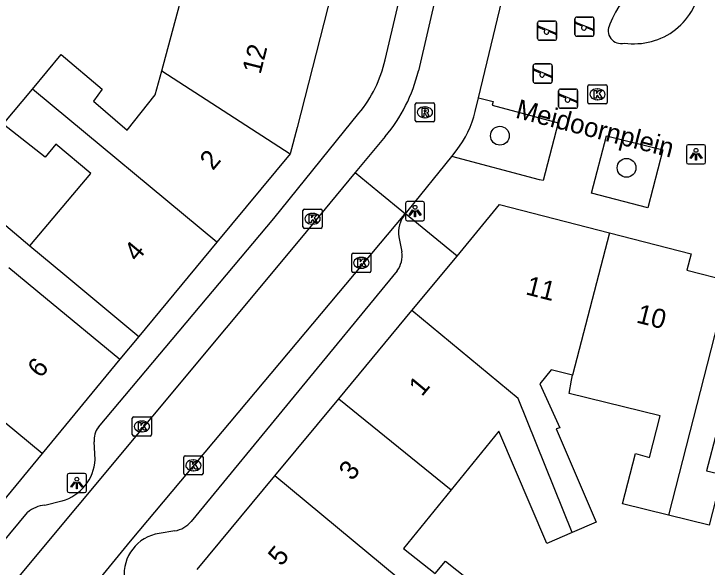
# Model space of a CAD drawing. Extents: x 158352 to 159489, y 383828 to 384597.
# Drawn here: x 159262.14 to 159298.2, y 384364.73 to 384393.49 of the extents above; entities that cross this region are included whole.
import ezdxf

# ---------------------------------------------------------------- set-up
doc = ezdxf.new("R2010")
doc.units = 0
for name, color, linetype in [('IMGEO_Boom', 7, 'Continuous'), ('IMGEO_Kolk', 7, 'Continuous'), ('IMGEO_Lichtpunt', 7, 'Continuous'), ('IMGEO_Openbare_ruimte_label', 7, 'Continuous'), ('IMGEO_Pand', 7, 'Continuous'), ('IMGEO_Pand_nummerreeks', 7, 'Continuous'), ('IMGEO_Rijbaan_lokaal_open', 7, 'Continuous'), ('IMGEO_Rioolput', 7, 'Continuous'), ('IMGEO_Speelvoorziening', 7, 'Continuous'), ('IMGEO_Voetpad_gesloten', 7, 'Continuous'), ('IMGEO_Voetpad_open', 7, 'Continuous')]:
    doc.layers.add(name, color=color, linetype=linetype)

msp = doc.modelspace()

# ---------------------------------------------------------------- linework, layer by layer
at = {"layer": 'IMGEO_Boom'}
for centre in [(159287.424, 384387.158), (159294.011, 384385.489)]:
    msp.add_circle(centre, 0.489, dxfattribs=at)
at = {"layer": 'IMGEO_Kolk'}
for p, q in [((159292.075, 384389.809), (159292.927, 384389.809)), ((159292, 384388.883), (159292, 384389.735)), ((159292.488, 384389.589), (159292.513, 384389.589)), ((159293.001, 384389.735), (159293.001, 384388.883)), ((159292.927, 384388.809), (159292.075, 384388.809)), ((159292.511, 384389.029), (159292.486, 384389.029)), ((159277.254, 384383.34), (159278.106, 384383.34)), ((159277.179, 384382.414), (159277.179, 384383.266)), ((159277.667, 384383.12), (159277.692, 384383.12)), ((159278.18, 384383.266), (159278.18, 384382.414)), ((159278.106, 384382.34), (159277.254, 384382.34)), ((159277.69, 384382.56), (159277.665, 384382.56)), ((159279.717, 384380.123), (159279.717, 384380.975)), ((159279.792, 384381.049), (159280.644, 384381.049)), ((159280.205, 384380.829), (159280.23, 384380.829)), ((159280.718, 384380.975), (159280.718, 384380.123)), ((159280.228, 384380.269), (159280.203, 384380.269)), ((159280.644, 384380.049), (159279.792, 384380.049)), ((159268.377, 384372.546), (159269.229, 384372.546)), ((159268.302, 384371.62), (159268.302, 384372.472)), ((159268.79, 384372.326), (159268.815, 384372.326)), ((159269.303, 384372.472), (159269.303, 384371.62)), ((159268.813, 384371.766), (159268.788, 384371.766)), ((159269.229, 384371.546), (159268.377, 384371.546)), ((159270.984, 384369.598), (159270.984, 384370.45)), ((159271.059, 384370.524), (159271.911, 384370.524)), ((159271.985, 384370.45), (159271.985, 384369.598)), ((159271.472, 384370.304), (159271.497, 384370.304)), ((159271.495, 384369.744), (159271.47, 384369.744)), ((159271.911, 384369.524), (159271.059, 384369.524))]:
    msp.add_line(p, q, dxfattribs=at)
for points in [[(159292.075, 384389.809), (159292.927, 384389.809)], [(159292, 384388.883), (159292, 384389.735)], [(159292.321, 384389.509), (159292.444, 384389.509), (159292.444, 384389.358), (159292.574, 384389.509), (159292.738, 384389.509), (159292.592, 384389.358), (159292.745, 384389.109), (159292.593, 384389.109), (159292.508, 384389.273), (159292.444, 384389.206), (159292.444, 384389.109), (159292.321, 384389.109), (159292.321, 384389.509)], [(159293.001, 384389.735), (159293.001, 384388.883)], [(159292.927, 384388.809), (159292.075, 384388.809)], [(159277.254, 384383.34), (159278.106, 384383.34)], [(159277.179, 384382.414), (159277.179, 384383.266)], [(159277.5, 384383.04), (159277.623, 384383.04), (159277.623, 384382.889), (159277.753, 384383.04), (159277.917, 384383.04), (159277.771, 384382.889), (159277.924, 384382.64), (159277.772, 384382.64), (159277.687, 384382.804), (159277.623, 384382.737), (159277.623, 384382.64), (159277.5, 384382.64), (159277.5, 384383.04)], [(159278.18, 384383.266), (159278.18, 384382.414)], [(159278.106, 384382.34), (159277.254, 384382.34)], [(159279.717, 384380.123), (159279.717, 384380.975)], [(159279.792, 384381.049), (159280.644, 384381.049)], [(159280.718, 384380.975), (159280.718, 384380.123)], [(159280.038, 384380.749), (159280.161, 384380.749), (159280.161, 384380.598), (159280.291, 384380.749), (159280.455, 384380.749), (159280.309, 384380.598), (159280.462, 384380.349), (159280.31, 384380.349), (159280.225, 384380.513), (159280.161, 384380.446), (159280.161, 384380.349), (159280.038, 384380.349), (159280.038, 384380.749)], [(159280.644, 384380.049), (159279.792, 384380.049)], [(159268.377, 384372.546), (159269.229, 384372.546)], [(159268.302, 384371.62), (159268.302, 384372.472)], [(159268.623, 384372.246), (159268.746, 384372.246), (159268.746, 384372.095), (159268.876, 384372.246), (159269.04, 384372.246), (159268.894, 384372.095), (159269.047, 384371.846), (159268.895, 384371.846), (159268.81, 384372.01), (159268.746, 384371.943), (159268.746, 384371.846), (159268.623, 384371.846), (159268.623, 384372.246)], [(159269.303, 384372.472), (159269.303, 384371.62)], [(159269.229, 384371.546), (159268.377, 384371.546)], [(159270.984, 384369.598), (159270.984, 384370.45)], [(159271.059, 384370.524), (159271.911, 384370.524)], [(159271.985, 384370.45), (159271.985, 384369.598)], [(159271.305, 384370.224), (159271.428, 384370.224), (159271.428, 384370.073), (159271.558, 384370.224), (159271.722, 384370.224), (159271.576, 384370.073), (159271.729, 384369.824), (159271.577, 384369.824), (159271.492, 384369.988), (159271.428, 384369.921), (159271.428, 384369.824), (159271.305, 384369.824), (159271.305, 384370.224)], [(159271.911, 384369.524), (159271.059, 384369.524)]]:
    msp.add_lwpolyline(points, dxfattribs=at)
for centre, start, end in [((159292.077, 384389.733), 91.552, 178.448), ((159292.077, 384389.733), 91.552, 178.448), ((159292.925, 384389.733), 1.552, 88.448), ((159292.925, 384389.733), 1.552, 88.448), ((159292.077, 384388.885), 181.552, 268.448), ((159292.077, 384388.885), 181.552, 268.448), ((159292.925, 384388.885), 271.552, 358.448), ((159292.925, 384388.885), 271.552, 358.448), ((159277.256, 384383.264), 91.552, 178.448), ((159277.256, 384383.264), 91.552, 178.448), ((159278.104, 384383.264), 1.552, 88.448), ((159278.104, 384383.264), 1.552, 88.448), ((159277.256, 384382.416), 181.552, 268.448), ((159277.256, 384382.416), 181.552, 268.448), ((159278.104, 384382.416), 271.552, 358.448), ((159278.104, 384382.416), 271.552, 358.448), ((159279.794, 384380.973), 91.552, 178.448), ((159279.794, 384380.973), 91.552, 178.448), ((159280.642, 384380.973), 1.552, 88.448), ((159280.642, 384380.973), 1.552, 88.448), ((159279.794, 384380.125), 181.552, 268.448), ((159279.794, 384380.125), 181.552, 268.448), ((159280.642, 384380.125), 271.552, 358.448), ((159280.642, 384380.125), 271.552, 358.448), ((159268.379, 384372.47), 91.552, 178.448), ((159268.379, 384372.47), 91.552, 178.448), ((159269.227, 384372.47), 1.552, 88.448), ((159269.227, 384372.47), 1.552, 88.448), ((159268.379, 384371.622), 181.552, 268.448), ((159268.379, 384371.622), 181.552, 268.448), ((159269.227, 384371.622), 271.552, 358.448), ((159269.227, 384371.622), 271.552, 358.448), ((159271.061, 384370.448), 91.552, 178.448), ((159271.061, 384370.448), 91.552, 178.448), ((159271.909, 384370.448), 1.552, 88.448), ((159271.909, 384370.448), 1.552, 88.448), ((159271.061, 384369.6), 181.552, 268.448), ((159271.061, 384369.6), 181.552, 268.448), ((159271.909, 384369.6), 271.552, 358.448), ((159271.909, 384369.6), 271.552, 358.448)]:
    msp.add_arc(centre, 0.0765, start, end, dxfattribs=at)
for centre, major_axis, ratio, start_param, end_param in [((159292.487, 384389.309), (-0.387, 0.002), 0.722429, 4.712389, 7.853982), ((159292.512, 384389.309), (-0.39, 0.002), 0.717154, 1.570796, 4.712389), ((159277.666, 384382.84), (-0.387, 0.002), 0.722429, 4.712389, 7.853982), ((159277.691, 384382.84), (-0.39, 0.002), 0.717154, 1.570796, 4.712389), ((159280.204, 384380.549), (-0.387, 0.002), 0.722429, 4.712389, 7.853982), ((159280.229, 384380.549), (-0.39, 0.002), 0.717154, 1.570796, 4.712389), ((159268.789, 384372.046), (-0.387, 0.002), 0.722429, 4.712389, 7.853982), ((159268.814, 384372.046), (-0.39, 0.002), 0.717154, 1.570796, 4.712389), ((159271.471, 384370.024), (-0.387, 0.002), 0.722429, 4.712389, 7.853982), ((159271.496, 384370.024), (-0.39, 0.002), 0.717154, 1.570796, 4.712389)]:
    msp.add_ellipse(centre, major_axis=major_axis, ratio=ratio, start_param=start_param, end_param=end_param, dxfattribs=at)
at = {"layer": 'IMGEO_Lichtpunt'}
for p, q in [((159297.125, 384386.595), (159297.125, 384385.788)), ((159297.125, 384386.595), (159297.125, 384385.788)), ((159298.027, 384386.69), (159297.219, 384386.69)), ((159298.027, 384386.69), (159297.219, 384386.69)), ((159298.121, 384385.788), (159298.121, 384386.595)), ((159298.121, 384385.788), (159298.121, 384386.595)), ((159297.219, 384385.694), (159298.027, 384385.694)), ((159297.219, 384385.694), (159298.027, 384385.694)), ((159283.412, 384383.736), (159282.604, 384383.736)), ((159283.412, 384383.736), (159282.604, 384383.736)), ((159282.51, 384383.641), (159282.51, 384382.834)), ((159282.51, 384383.641), (159282.51, 384382.834)), ((159283.506, 384382.834), (159283.506, 384383.641)), ((159283.506, 384382.834), (159283.506, 384383.641)), ((159282.604, 384382.74), (159283.412, 384382.74)), ((159282.604, 384382.74), (159283.412, 384382.74)), ((159265.82, 384369.603), (159265.012, 384369.603)), ((159265.82, 384369.603), (159265.012, 384369.603)), ((159264.918, 384369.508), (159264.918, 384368.701)), ((159264.918, 384369.508), (159264.918, 384368.701)), ((159265.914, 384368.701), (159265.914, 384369.508)), ((159265.914, 384368.701), (159265.914, 384369.508)), ((159265.012, 384368.607), (159265.82, 384368.607)), ((159265.012, 384368.607), (159265.82, 384368.607))]:
    msp.add_line(p, q, dxfattribs=at)
for points in [[(159297.499, 384386.259), (159297.538, 384386.231), (159297.35, 384385.969), (159297.312, 384385.996), (159297.499, 384386.259)], [(159297.601, 384386.211), (159297.648, 384386.211), (159297.648, 384385.889), (159297.601, 384385.889), (159297.601, 384386.211)], [(159297.711, 384386.231), (159297.749, 384386.258), (159297.936, 384385.996), (159297.897, 384385.968), (159297.711, 384386.231)], [(159282.884, 384383.305), (159282.923, 384383.277), (159282.735, 384383.015), (159282.697, 384383.042), (159282.884, 384383.305)], [(159282.986, 384383.257), (159283.033, 384383.257), (159283.033, 384382.935), (159282.986, 384382.935), (159282.986, 384383.257)], [(159283.096, 384383.277), (159283.134, 384383.304), (159283.321, 384383.042), (159283.282, 384383.014), (159283.096, 384383.277)], [(159265.292, 384369.172), (159265.331, 384369.144), (159265.143, 384368.882), (159265.105, 384368.909), (159265.292, 384369.172)], [(159265.394, 384369.124), (159265.441, 384369.124), (159265.441, 384368.802), (159265.394, 384368.802), (159265.394, 384369.124)], [(159265.504, 384369.144), (159265.542, 384369.171), (159265.729, 384368.909), (159265.69, 384368.881), (159265.504, 384369.144)]]:
    msp.add_lwpolyline(points, dxfattribs=at)
for centre in [(159297.624, 384386.393), (159283.009, 384383.439), (159265.417, 384369.306)]:
    msp.add_circle(centre, 0.0994, dxfattribs=at)
for centre, start, end in [((159297.219, 384386.595), 90, 180), ((159297.219, 384386.595), 90, 180), ((159298.027, 384386.595), 0, 90), ((159298.027, 384386.595), 0, 90), ((159297.219, 384385.788), 180, 270), ((159297.219, 384385.788), 180, 270), ((159298.027, 384385.788), 270, 0), ((159298.027, 384385.788), 270, 360), ((159282.604, 384383.641), 90, 180), ((159282.604, 384383.641), 90, 180), ((159283.412, 384383.641), 0, 90), ((159283.412, 384383.641), 0, 90), ((159282.604, 384382.834), 180, 270), ((159282.604, 384382.834), 180, 270), ((159283.412, 384382.834), 270, 0), ((159283.412, 384382.834), 270, 360), ((159265.012, 384369.508), 90, 180), ((159265.012, 384369.508), 90, 180), ((159265.82, 384369.508), 0, 90), ((159265.82, 384369.508), 0, 90), ((159265.012, 384368.701), 180, 270), ((159265.012, 384368.701), 180, 270), ((159265.82, 384368.701), 270, 0), ((159265.82, 384368.701), 270, 360)]:
    msp.add_arc(centre, 0.0946, start, end, dxfattribs=at)
at = {"layer": 'IMGEO_Pand'}
for points in [[(159269.832, 384390.523), (159271.115, 384395.306), (159268.915, 384395.902), (159268.608, 384394.822), (159266.199, 384395.417), (159266.759, 384397.645)], [(159278.666, 384394.58), (159276.871, 384387.588), (159276.52, 384386.222)], [(159263.106, 384389.585), (159264.598, 384391.386), (159266.741, 384389.581), (159266.282, 384388.951), (159268.034, 384387.445), (159269.498, 384389.277), (159269.832, 384390.523)], [(159269.832, 384390.523), (159276.52, 384386.222)], [(159262.98, 384381.439), (159266.15, 384385.193), (159264.318, 384386.719), (159263.77, 384386.038), (159261.588, 384387.753), (159263.106, 384389.585)], [(159272.702, 384381.618), (159263.215, 384389.494), (159263.106, 384389.585)], [(159276.52, 384386.222), (159272.702, 384381.618)], [(159285.194, 384380.904), (159287.408, 384383.574), (159293.121, 384382.105)], [(159293.121, 384382.105), (159291.203, 384374.706)], [(159293.121, 384382.105), (159297.366, 384381.014), (159297.148, 384380.164), (159299.312, 384379.615)], [(159272.702, 384381.618), (159268.636, 384376.713)], [(159262.98, 384381.439), (159264.8, 384379.919), (159268.636, 384376.713)], [(159282.848, 384378.075), (159285.194, 384380.904)], [(159261.888, 384380.301), (159263.797, 384378.728), (159267.655, 384375.547)], [(159299.312, 384379.615), (159296.19, 384367.433)], [(159263.615, 384370.646), (159254.366, 384378.273), (159254.049, 384378.535)], [(159279.044, 384373.488), (159282.848, 384378.075)], [(159291.177, 384366.528), (159288.373, 384373.499), (159282.848, 384378.075)], [(159267.655, 384375.547), (159263.615, 384370.646)], [(159291.203, 384374.706), (159290.093, 384374.994), (159289.495, 384374.264), (159290.539, 384371.977), (159290.349, 384371.927), (159292.427, 384367.063), (159291.177, 384366.528)], [(159296.19, 384367.433), (159293.805, 384368.015), (159294.479, 384370.635), (159295.199, 384370.437), (159295.764, 384372.596), (159291.035, 384373.757), (159291.156, 384374.442), (159291.203, 384374.706)], [(159275.715, 384369.474), (159279.044, 384373.488)], [(159279.044, 384373.488), (159284.885, 384368.742)], [(159291.177, 384366.528), (159289.871, 384365.969), (159287.362, 384371.791), (159284.885, 384368.742)], [(159303.607, 384371.529), (159303.501, 384371.111), (159303.221, 384370.594), (159298.714, 384371.782), (159298.168, 384369.743), (159298.978, 384369.544), (159298.314, 384366.915), (159296.19, 384367.433)], [(159263.615, 384370.646), (159259.65, 384365.838)], [(159271.677, 384364.605), (159275.715, 384369.474)], [(159285.387, 384361.463), (159275.715, 384369.474)], [(159284.885, 384368.742), (159282.408, 384365.694), (159284.059, 384364.398), (159284.598, 384365.049), (159286.86, 384363.234), (159285.387, 384361.463)]]:
    msp.add_lwpolyline(points, dxfattribs=at)
at = {"layer": 'IMGEO_Rijbaan_lokaal_open'}
for points in [[(159284.647, 384396.831), (159283.183, 384390.528)], [(159286.312, 384389.131), (159287.756, 384395.122)], [(159286.141, 384388.422), (159286.312, 384389.131)], [(159281.459, 384387.12), (159279.903, 384385.245)], [(159284.919, 384386.084), (159285.157, 384386.378)], [(159282.505, 384383.1), (159282.653, 384383.277), (159284.919, 384386.084)], [(159279.903, 384385.245), (159277.01, 384381.759), (159261.608, 384363.296), (159252.698, 384352.611)], [(159279.903, 384385.245), (159281.081, 384384.274), (159282.505, 384383.1)], [(159255.367, 384350.415), (159268.208, 384366.077), (159282.482, 384383.073)], [(159282.505, 384383.1), (159282.482, 384383.073)]]:
    msp.add_lwpolyline(points, dxfattribs=at)
for centre, radius, start, end in [((159275.172, 384392.44), 8.236, 319.76, 346.5732), ((159281.023, 384389.627), 5.258, 321.8348, 346.752)]:
    msp.add_arc(centre, radius, start, end, dxfattribs=at)
at = {"layer": 'IMGEO_Rioolput'}
for p, q in [((159283.023, 384387.948), (159283.023, 384388.8)), ((159283.098, 384388.874), (159283.95, 384388.874)), ((159284.024, 384388.8), (159284.024, 384387.948)), ((159283.511, 384388.654), (159283.536, 384388.654)), ((159283.534, 384388.094), (159283.509, 384388.094)), ((159283.95, 384387.874), (159283.098, 384387.874))]:
    msp.add_line(p, q, dxfattribs=at)
for points in [[(159283.023, 384387.948), (159283.023, 384388.8)], [(159283.098, 384388.874), (159283.95, 384388.874)], [(159284.024, 384388.8), (159284.024, 384387.948)], [(159283.612, 384388.572), (159283.36, 384388.574), (159283.36, 384388.174)], [(159283.538, 384388.493), (159283.484, 384388.493), (159283.484, 384388.412)], [(159283.484, 384388.412), (159283.536, 384388.412)], [(159283.36, 384388.174), (159283.484, 384388.174), (159283.484, 384388.336), (159283.495, 384388.336)], [(159283.542, 384388.307), (159283.613, 384388.174), (159283.753, 384388.174), (159283.688, 384388.3)], [(159283.95, 384387.874), (159283.098, 384387.874)]]:
    msp.add_lwpolyline(points, dxfattribs=at)
for centre, radius, start, end in [((159283.1, 384388.798), 0.0765, 91.552, 178.448), ((159283.1, 384388.798), 0.0765, 91.552, 178.448), ((159283.948, 384388.798), 0.0765, 1.552, 88.448), ((159283.948, 384388.798), 0.0765, 1.552, 88.448), ((159283.52, 384388.601), 0.19, 274.7715, 282.9687), ((159283.544, 384388.397), 0.0964, 77.0061, 93.1865), ((159283.558, 384388.454), 0.0378, 276.6634, 79.6772), ((159283.611, 384388.462), 0.109, 350.3612, 89.416), ((159283.609, 384388.462), 0.112, 277.5842, 350.9817), ((159283.494, 384388.283), 0.0533, 26.0293, 88.6989), ((159283.593, 384388.247), 0.108, 29.5134, 73.7905), ((159283.1, 384387.95), 0.0765, 181.552, 268.448), ((159283.1, 384387.95), 0.0765, 181.552, 268.448), ((159283.948, 384387.95), 0.0765, 271.552, 358.448), ((159283.948, 384387.95), 0.0765, 271.552, 358.448)]:
    msp.add_arc(centre, radius, start, end, dxfattribs=at)
for centre, major_axis, ratio, start_param, end_param in [((159283.51, 384388.374), (-0.387, 0.002), 0.722429, 4.712389, 7.853982), ((159283.535, 384388.374), (-0.39, 0.002), 0.717154, 1.570796, 4.712389)]:
    msp.add_ellipse(centre, major_axis=major_axis, ratio=ratio, start_param=start_param, end_param=end_param, dxfattribs=at)
at = {"layer": 'IMGEO_Speelvoorziening'}
for p, q in [((159289.482, 384393.119), (159290.272, 384393.119)), ((159290.272, 384393.119), (159289.482, 384393.119)), ((159291.325, 384392.426), (159291.325, 384393.226)), ((159291.325, 384393.226), (159291.325, 384392.426)), ((159291.394, 384393.051), (159292.27, 384392.698)), ((159291.425, 384393.326), (159292.215, 384393.326)), ((159292.215, 384393.326), (159291.425, 384393.326)), ((159292.315, 384393.226), (159292.315, 384392.426)), ((159292.315, 384392.426), (159292.315, 384393.226)), ((159289.382, 384392.219), (159289.382, 384393.019)), ((159289.382, 384393.019), (159289.382, 384392.219)), ((159289.765, 384392.647), (159289.426, 384392.784)), ((159289.451, 384392.844), (159290.327, 384392.491)), ((159290.372, 384393.019), (159290.372, 384392.219)), ((159290.372, 384392.219), (159290.372, 384393.019)), ((159291.708, 384392.854), (159291.369, 384392.991)), ((159292.246, 384392.638), (159291.906, 384392.775)), ((159290.303, 384392.431), (159289.963, 384392.568)), ((159292.215, 384392.326), (159291.425, 384392.326)), ((159291.425, 384392.326), (159292.215, 384392.326)), ((159290.272, 384392.119), (159289.482, 384392.119)), ((159289.482, 384392.119), (159290.272, 384392.119)), ((159289.254, 384390.886), (159290.044, 384390.886)), ((159290.044, 384390.886), (159289.254, 384390.886)), ((159289.154, 384389.986), (159289.154, 384390.786)), ((159289.154, 384390.786), (159289.154, 384389.986)), ((159289.537, 384390.414), (159289.198, 384390.551)), ((159289.223, 384390.611), (159290.099, 384390.258)), ((159290.144, 384390.786), (159290.144, 384389.986)), ((159290.144, 384389.986), (159290.144, 384390.786)), ((159290.075, 384390.198), (159289.735, 384390.335)), ((159290.044, 384389.886), (159289.254, 384389.886)), ((159289.254, 384389.886), (159290.044, 384389.886)), ((159290.477, 384388.684), (159290.477, 384389.484)), ((159290.477, 384389.484), (159290.477, 384388.684)), ((159290.577, 384389.584), (159291.367, 384389.584)), ((159291.367, 384389.584), (159290.577, 384389.584)), ((159291.467, 384389.484), (159291.467, 384388.684)), ((159291.467, 384388.684), (159291.467, 384389.484)), ((159290.86, 384389.112), (159290.521, 384389.249)), ((159290.546, 384389.309), (159291.422, 384388.956)), ((159291.398, 384388.896), (159291.058, 384389.033)), ((159291.367, 384388.584), (159290.577, 384388.584)), ((159290.577, 384388.584), (159291.367, 384388.584))]:
    msp.add_line(p, q, dxfattribs=at)
for centre, radius, start, end in [((159289.482, 384393.019), 0.1, 90, 180), ((159289.482, 384393.019), 0.1, 90, 180), ((159290.272, 384393.019), 0.1, 0, 90), ((159290.272, 384393.019), 0.1, 360, 90), ((159291.425, 384393.226), 0.1, 90, 180), ((159291.425, 384393.226), 0.1, 90, 180), ((159291.382, 384393.021), 0.0327, 68.078, 248.078), ((159292.215, 384393.226), 0.1, 0, 90), ((159292.215, 384393.226), 0.1, 360, 90), ((159289.439, 384392.814), 0.0327, 68.078, 248.078), ((159291.787, 384392.764), 0.12, 130.9928, 5.1632), ((159292.258, 384392.668), 0.0327, 248.078, 68.078), ((159289.844, 384392.557), 0.12, 130.9928, 5.1632), ((159290.315, 384392.461), 0.0327, 248.078, 68.078), ((159291.425, 384392.426), 0.1, 180, 270), ((159291.425, 384392.426), 0.1, 180, 270), ((159292.215, 384392.426), 0.1, 270, 0), ((159292.215, 384392.426), 0.1, 270, 0), ((159289.482, 384392.219), 0.1, 180, 270), ((159289.482, 384392.219), 0.1, 180, 270), ((159290.272, 384392.219), 0.1, 270, 0), ((159290.272, 384392.219), 0.1, 270, 0), ((159289.254, 384390.786), 0.1, 90, 180), ((159289.254, 384390.786), 0.1, 90, 180), ((159290.044, 384390.786), 0.1, 0, 90), ((159290.044, 384390.786), 0.1, 360, 90), ((159289.211, 384390.581), 0.0327, 68.078, 248.078), ((159289.616, 384390.324), 0.12, 130.9928, 5.1632), ((159290.087, 384390.228), 0.0327, 248.078, 68.078), ((159289.254, 384389.986), 0.1, 180, 270), ((159289.254, 384389.986), 0.1, 180, 270), ((159290.044, 384389.986), 0.1, 270, 0), ((159290.044, 384389.986), 0.1, 270, 0), ((159290.577, 384389.484), 0.1, 90, 180), ((159290.577, 384389.484), 0.1, 90, 180), ((159291.367, 384389.484), 0.1, 0, 90), ((159291.367, 384389.484), 0.1, 360, 90), ((159290.534, 384389.279), 0.0327, 68.078, 248.078), ((159290.939, 384389.022), 0.12, 130.9928, 5.1632), ((159291.41, 384388.926), 0.0327, 248.078, 68.078), ((159290.577, 384388.684), 0.1, 180, 270), ((159290.577, 384388.684), 0.1, 180, 270), ((159291.367, 384388.684), 0.1, 270, 0), ((159291.367, 384388.684), 0.1, 270, 0)]:
    msp.add_arc(centre, radius, start, end, dxfattribs=at)
at = {"layer": 'IMGEO_Voetpad_gesloten'}
for centre, radius, start, end in [((159296.658, 384391.743), 3.715, 77.9524, 161.0354), ((159294.411, 384395.419), 3.482, 261.4227, 354.9729), ((159293.72, 384392.618), 0.665, 150.0634, 284.9827)]:
    msp.add_arc(centre, radius, start, end, dxfattribs=at)
at = {"layer": 'IMGEO_Voetpad_open'}
for points in [[(159261.036, 384399.57), (159259.354, 384392.738), (159254.182, 384388.868), (159262.98, 384381.439)], [(159281.455, 384391.096), (159282.815, 384396.857), (159284.093, 384396.537)], [(159286.312, 384389.131), (159287.073, 384388.937), (159287.018, 384388.751), (159290.462, 384387.826), (159289.671, 384384.822), (159289.477, 384384.866), (159284.919, 384386.084)], [(159266.543, 384372.003), (159275.661, 384382.852), (159278.932, 384386.891), (159280.091, 384388.322)], [(159295.894, 384386.43), (159295.121, 384383.407), (159292.19, 384384.163), (159292.972, 384387.156), (159295.894, 384386.43)], [(159285.194, 384380.904), (159282.505, 384383.1)], [(159282.164, 384381.903), (159282.331, 384381.115)], [(159282.079, 384380.137), (159271.365, 384367.109)], [(159268.636, 384376.713), (159267.655, 384375.547)], [(159266.369, 384370.326), (159266.316, 384371.24)], [(159263.759, 384367.958), (159264.647, 384368.176)], [(159252.908, 384353.775), (159252.779, 384354.917), (159252.981, 384355.68), (159262.858, 384367.576)], [(159270.516, 384366.612), (159269.704, 384366.484)]]:
    msp.add_lwpolyline(points, dxfattribs=at)
for centre, radius, start, end in [((159274.874, 384392.61), 6.753, 320.5856, 347.0469), ((159283.626, 384382.134), 1.481, 140.623, 188.9662), ((159280.966, 384380.945), 1.375, 324.0127, 7.0893), ((159267.397, 384371.334), 1.085, 141.917, 184.9465), ((159264.02, 384370.443), 2.352, 285.4661, 357.1493), ((159263.898, 384366.376), 1.588, 95.0276, 130.9237), ((159270.222, 384368.088), 1.505, 281.2636, 319.4253), ((159270.021, 384364.366), 2.141, 98.5167, 186.339)]:
    msp.add_arc(centre, radius, start, end, dxfattribs=at)

# ---------------------------------------------------------------- texts
at = {"layer": 'IMGEO_Openbare_ruimte_label'}
msp.add_text('Meidoornplein', height=1, rotation=345.5745, dxfattribs=at).set_placement((159288.186, 384388.102))
at = {"layer": 'IMGEO_Pand_nummerreeks'}
for s, rotation, p in [('12', 75.5917, (159274.968, 384390.313)), ('2', 50.3318, (159272.494, 384385.314)), ('4', 50.343, (159268.553, 384380.561)), ('11', 345.7563, (159288.716, 384378.92)), ('10', 345.7563, (159294.476, 384377.457)), ('6', 50.4967, (159263.534, 384374.511)), ('1', 50.3311, (159283.368, 384373.563)), ('3', 50.3295, (159279.729, 384369.175)), ('5', 50.3301, (159276.045, 384364.733))]:
    msp.add_text(s, height=1, rotation=rotation, dxfattribs=at).set_placement(p)

doc.saveas('drawing.dxf')
